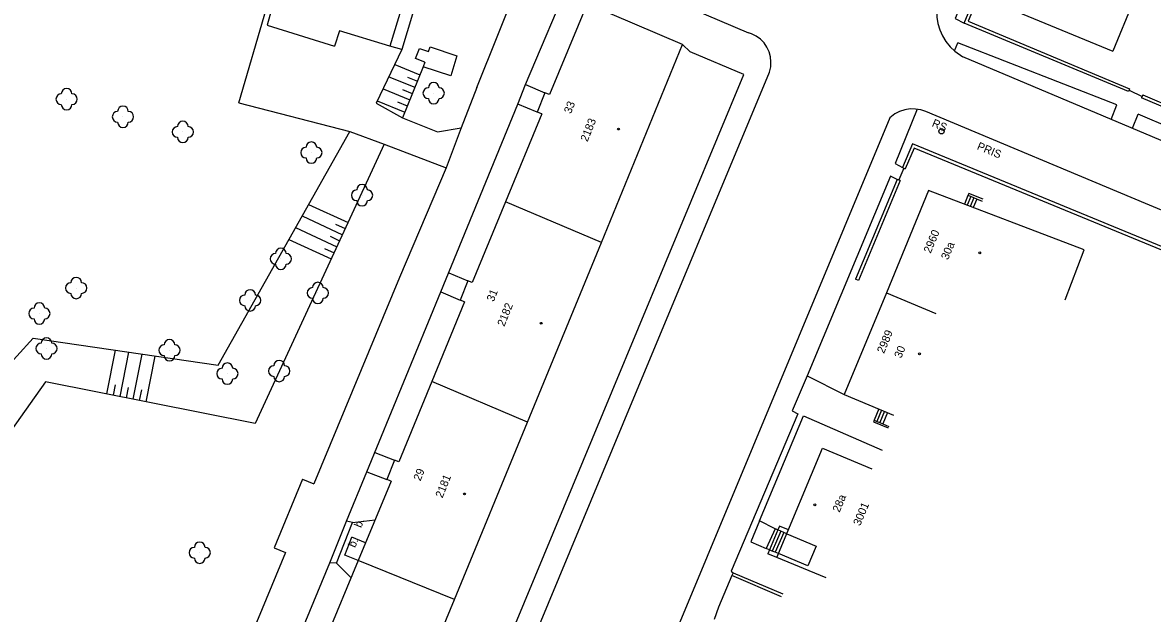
# Model space of a CAD drawing. Extents: x -584400 to -581602, y -1210894 to -1208793.
# Drawn here: x -582694.5 to -582588.6, y -1210124.9 to -1210069.5 of the extents above; entities that cross this region are included whole.
import ezdxf

# ---------------------------------------------------------------- set-up
doc = ezdxf.new("R2010")
doc.units = 0
for name, color, linetype in [('BUDOVY_MĚŘ', 7, 'Continuous'), ('POMOC_POPIS', 7, 'Continuous'), ('ROZHRANÍ_PLOCH', 7, 'Continuous'), ('VÝŠKOPIS', 7, 'Continuous'), ('ZELEŇ', 7, 'Continuous'), ('ZN_BUDOV', 7, 'Continuous'), ('ZN_DOPLŇKOVÉ', 7, 'Continuous'), ('Č_POPIS_EVID', 7, 'Continuous')]:
    doc.layers.add(name, color=color, linetype=linetype)

msp = doc.modelspace()

# ---------------------------------------------------------------- linework, layer by layer
at = {"layer": 'BUDOVY_MĚŘ'}
for points in [[(-582672.99, -1210057.41), (-582657.2, -1210062.3), (-582660.07, -1210071.75), (-582664.79, -1210070.29), (-582665.24, -1210071.73)], [(-582599.34, -1210060.58), (-582599.4, -1210060.72), (-582602.43, -1210068.07), (-582592.32, -1210072.22)], [(-582590.42, -1210067.59), (-582592.32, -1210072.22)], [(-582671.15, -1210068.31), (-582671.57, -1210069.76), (-582665.24, -1210071.73)], [(-582640.24, -1210090.13), (-582632.66, -1210071.59), (-582641.59, -1210067.78), (-582645.11, -1210076.27), (-582645.53, -1210076.1), (-582646.26, -1210077.93)], [(-582645.84, -1210078.09), (-582649.23, -1210086.32)], [(-582645.84, -1210078.09), (-582646.26, -1210077.93)], [(-582596.79, -1210095.48), (-582595.01, -1210090.8), (-582609.59, -1210085.27), (-582613.54, -1210094.84), (-582608.92, -1210096.76)], [(-582649.23, -1210086.32), (-582652.34, -1210093.87), (-582652.76, -1210093.7), (-582653.49, -1210095.51)], [(-582640.24, -1210090.13), (-582649.23, -1210086.32)], [(-582647.16, -1210106.94), (-582640.24, -1210090.13)], [(-582613.54, -1210094.84), (-582617.5, -1210104.36), (-582612.88, -1210106.28)], [(-582653.07, -1210095.68), (-582656.13, -1210103.15)], [(-582653.07, -1210095.68), (-582653.49, -1210095.51)], [(-582656.13, -1210103.15), (-582659.21, -1210110.66), (-582659.63, -1210110.5), (-582660.35, -1210112.3)], [(-582647.16, -1210106.94), (-582656.13, -1210103.15)], [(-582654, -1210123.55), (-582647.16, -1210106.94)], [(-582619.19, -1210121.53), (-582623.8, -1210119.61), (-582619.53, -1210109.39), (-582614.92, -1210111.32)], [(-582659.94, -1210112.47), (-582663.03, -1210119.9)], [(-582659.94, -1210112.47), (-582660.35, -1210112.3)], [(-582663.03, -1210119.9), (-582666.06, -1210127.2), (-582666.45, -1210127.04), (-582667.23, -1210128.92)], [(-582654, -1210123.55), (-582663.03, -1210119.9)], [(-582660.91, -1210140.21), (-582654, -1210123.55)]]:
    msp.add_lwpolyline(points, dxfattribs=at)
at = {"layer": 'ROZHRANÍ_PLOCH'}
for points in [[(-582588.9, -1210020.07), (-582608.79, -1210067.77), (-582608.85, -1210068.39), (-582608.83, -1210069.01), (-582608.73, -1210069.62), (-582608.55, -1210070.22), (-582608.29, -1210070.78), (-582607.97, -1210071.31), (-582607.58, -1210071.79), (-582607.13, -1210072.22), (-582606.39, -1210072.73)], [(-582602.81, -1210058.88), (-582607.09, -1210069.16), (-582606.26, -1210069.58)], [(-582655.44, -1210060.43), (-582658.93, -1210072.06)], [(-582651.91, -1210075.62), (-582647.98, -1210065.79), (-582647.54, -1210063.14), (-582647.48, -1210062.72), (-582647.49, -1210062.31), (-582647.59, -1210061.9), (-582647.76, -1210061.52), (-582647.99, -1210061.2)], [(-582647.35, -1210075.32), (-582642.96, -1210064.95), (-582642.83, -1210064.65), (-582642.63, -1210064.4), (-582642.37, -1210064.21), (-582642.07, -1210064.08), (-582641.76, -1210064.04), (-582641.53, -1210064.05), (-582626.45, -1210070.49)], [(-582674.2, -1210077.06), (-582671.63, -1210068.17)], [(-582650.2, -1210135.9), (-582638.22, -1210107.07), (-582624.49, -1210074.16), (-582624.38, -1210073.69), (-582624.36, -1210073.21), (-582624.41, -1210072.73), (-582624.54, -1210072.27), (-582624.74, -1210071.83), (-582625.01, -1210071.44), (-582625.35, -1210071.09), (-582625.74, -1210070.8), (-582626.17, -1210070.59), (-582626.45, -1210070.49)], [(-582670.28, -1210175.39), (-582668.49, -1210166.45), (-582664.55, -1210156.67), (-582651.99, -1210134.68), (-582639.24, -1210104.04), (-582626.89, -1210074.4), (-582631.92, -1210072.26), (-582632.66, -1210071.59)], [(-582658.93, -1210072.06), (-582660.07, -1210071.75)], [(-582656.79, -1210073.24), (-582657.66, -1210072.91), (-582657.3, -1210071.96), (-582656.44, -1210072.25), (-582656.29, -1210071.8), (-582653.8, -1210072.66), (-582654.34, -1210074.53), (-582656.94, -1210073.68)], [(-582607.16, -1210072.19), (-582606.86, -1210071.43)], [(-582592.47, -1210078.6), (-582591.94, -1210077.23), (-582606.86, -1210071.43)], [(-582658.93, -1210072.06), (-582661.36, -1210077.08), (-582658.89, -1210078.46)], [(-582584.02, -1210082.17), (-582606.39, -1210072.73)], [(-582656.79, -1210073.24), (-582656.94, -1210073.68)], [(-582651.91, -1210075.62), (-582653.37, -1210079.39)], [(-582648.08, -1210077.17), (-582647.35, -1210075.32)], [(-582647.35, -1210075.32), (-582645.53, -1210076.1)], [(-582674.2, -1210077.06), (-582663.83, -1210079.72)], [(-582655.29, -1210094.75), (-582648.08, -1210077.17)], [(-582646.26, -1210077.93), (-582648.08, -1210077.17)], [(-582583.59, -1210088.84), (-582589.26, -1210086.46), (-582609.86, -1210077.87), (-582610.33, -1210077.71), (-582610.83, -1210077.63), (-582611.33, -1210077.62), (-582611.83, -1210077.7), (-582612.31, -1210077.85), (-582612.76, -1210078.08), (-582613.23, -1210078.44), (-582638.9, -1210140.06)], [(-582610.67, -1210077.65), (-582612.72, -1210082.73), (-582612.04, -1210083.11)], [(-582590.5, -1210079.43), (-582589.94, -1210078.12)], [(-582583.52, -1210080.85), (-582589.94, -1210078.12)], [(-582658.89, -1210078.46), (-582655.59, -1210079.75), (-582653.37, -1210079.39)], [(-582663.83, -1210079.72), (-582660.6, -1210080.93)], [(-582653.37, -1210079.39), (-582654.8, -1210083.12)], [(-582660.6, -1210080.93), (-582654.8, -1210083.12)], [(-582654.8, -1210083.12), (-582659.16, -1210093.39), (-582667.19, -1210112.73)], [(-582612.53, -1210084.22), (-582613.17, -1210083.91), (-582620.96, -1210102.6)], [(-582604.47, -1210086.08), (-582605.82, -1210085.52), (-582605.9, -1210085.71)], [(-582605.9, -1210085.71), (-582606.24, -1210086.54)], [(-582605.62, -1210085.83), (-582605.96, -1210086.64)], [(-582605.62, -1210085.83), (-582605.9, -1210085.71)], [(-582605.34, -1210085.94), (-582605.68, -1210086.75)], [(-582605.34, -1210085.94), (-582605.62, -1210085.83)], [(-582605.06, -1210086.06), (-582605.4, -1210086.86)], [(-582605.06, -1210086.06), (-582605.34, -1210085.94)], [(-582604.55, -1210086.27), (-582605.06, -1210086.06)], [(-582654.55, -1210092.95), (-582652.76, -1210093.7)], [(-582662.22, -1210111.6), (-582655.29, -1210094.75)], [(-582655.29, -1210094.75), (-582653.49, -1210095.51)], [(-582620.96, -1210102.6), (-582622.37, -1210105.87), (-582621.84, -1210106.15), (-582628.08, -1210120.9), (-582627.9, -1210121.04)], [(-582620.96, -1210102.6), (-582617.5, -1210104.36)], [(-582614.26, -1210105.7), (-582614.7, -1210106.76)], [(-582625.44, -1210116.18), (-582621.3, -1210106.34), (-582613.94, -1210109.57)], [(-582614.7, -1210106.76), (-582614.76, -1210106.9), (-582613.38, -1210107.48)], [(-582614.7, -1210106.76), (-582614.43, -1210106.87)], [(-582613.99, -1210105.82), (-582614.43, -1210106.87)], [(-582613.71, -1210105.93), (-582614.15, -1210106.99)], [(-582613.43, -1210106.05), (-582613.87, -1210107.11)], [(-582614.43, -1210106.87), (-582614.15, -1210106.99)], [(-582614.15, -1210106.99), (-582613.87, -1210107.11)], [(-582613.87, -1210107.11), (-582613.32, -1210107.34)], [(-582661.48, -1210109.8), (-582659.63, -1210110.5)], [(-582664.12, -1210116.21), (-582662.22, -1210111.6)], [(-582662.22, -1210111.6), (-582660.35, -1210112.3)], [(-582668.26, -1210112.29), (-582670.89, -1210118.7), (-582669.83, -1210119.14), (-582672.92, -1210126.61), (-582679.78, -1210143.27), (-582687.15, -1210161.08), (-582696.36, -1210183.21), (-582696.69, -1210183.76), (-582697.09, -1210184.26), (-582697.54, -1210184.72), (-582698.05, -1210185.11), (-582698.76, -1210185.51)], [(-582668.26, -1210112.29), (-582667.19, -1210112.73)], [(-582665.7, -1210120.11), (-582664.12, -1210116.21)], [(-582665.07, -1210120.15), (-582663.56, -1210116.33)], [(-582663.56, -1210116.33), (-582664.12, -1210116.21)], [(-582663.56, -1210116.33), (-582661.45, -1210116.1)], [(-582625.44, -1210116.18), (-582626.23, -1210118.14), (-582624.8, -1210118.78)], [(-582623.97, -1210116.92), (-582625.44, -1210116.18)], [(-582623.97, -1210116.92), (-582624.8, -1210118.78)], [(-582623.7, -1210117.04), (-582624.51, -1210118.91)], [(-582623.42, -1210117.16), (-582624.24, -1210119.02)], [(-582623.7, -1210117.04), (-582623.97, -1210116.93), (-582623.97, -1210116.92)], [(-582623.14, -1210117.28), (-582623.97, -1210119.13)], [(-582622.73, -1210117.04), (-582623.55, -1210116.69), (-582623.7, -1210117.04)], [(-582623.42, -1210117.16), (-582623.7, -1210117.04)], [(-582622.88, -1210117.39), (-582620.11, -1210118.55), (-582620.89, -1210120.41), (-582623.66, -1210119.25)], [(-582623.14, -1210117.28), (-582623.42, -1210117.16)], [(-582622.88, -1210117.39), (-582623.14, -1210117.28)], [(-582663.03, -1210119.9), (-582664.27, -1210119.39), (-582663.63, -1210117.71)], [(-582662.34, -1210118.24), (-582663.63, -1210117.71)], [(-582624.51, -1210118.91), (-582624.8, -1210118.79), (-582624.8, -1210118.78)], [(-582624.51, -1210118.91), (-582624.66, -1210119.26)], [(-582623.8, -1210119.61), (-582624.66, -1210119.26)], [(-582624.24, -1210119.02), (-582624.51, -1210118.91)], [(-582623.97, -1210119.13), (-582624.24, -1210119.02)], [(-582623.66, -1210119.25), (-582623.97, -1210119.13)], [(-582669.06, -1210128.25), (-582665.7, -1210120.11)], [(-582665.07, -1210120.15), (-582665.7, -1210120.11)], [(-582663.7, -1210121.52), (-582665.07, -1210120.15)]]:
    msp.add_lwpolyline(points, dxfattribs=at)
at = {"layer": 'VÝŠKOPIS'}
for points in [[(-582659.61, -1210073.47), (-582657.25, -1210074.44)], [(-582656.94, -1210073.68), (-582658.89, -1210078.46)], [(-582660.16, -1210074.6), (-582657.72, -1210075.59)], [(-582658.4, -1210074.64), (-582657.48, -1210075.01)], [(-582660.7, -1210075.73), (-582658.19, -1210076.75)], [(-582658.88, -1210075.8), (-582657.96, -1210076.17)], [(-582661.25, -1210076.85), (-582658.67, -1210077.91)], [(-582659.35, -1210076.95), (-582658.43, -1210077.33)], [(-582698.11, -1210104.15), (-582693.5, -1210099.09), (-582676.16, -1210101.62), (-582663.83, -1210079.72)], [(-582660.6, -1210080.93), (-582672.67, -1210107.06), (-582692.32, -1210103.17), (-582696.1, -1210108.51), (-582707.73, -1210104.13)], [(-582667.68, -1210086.55), (-582663.98, -1210088.25)], [(-582668.29, -1210087.64), (-582664.51, -1210089.39)], [(-582668.91, -1210088.73), (-582665.03, -1210090.52)], [(-582665.15, -1210088.4), (-582664.24, -1210088.82)], [(-582669.52, -1210089.83), (-582665.55, -1210091.66)], [(-582665.67, -1210089.54), (-582664.77, -1210089.96)], [(-582666.2, -1210090.67), (-582665.29, -1210091.09)], [(-582685.79, -1210100.21), (-582686.6, -1210104.3)], [(-582684.55, -1210100.4), (-582685.38, -1210104.54)], [(-582683.31, -1210100.58), (-582684.15, -1210104.79)], [(-582682.08, -1210100.76), (-582682.92, -1210105.03)], [(-582685.8, -1210103.45), (-582685.99, -1210104.42)], [(-582684.57, -1210103.69), (-582684.76, -1210104.67)], [(-582683.34, -1210103.93), (-582683.54, -1210104.91)]]:
    msp.add_lwpolyline(points, dxfattribs=at)
at = {"layer": 'ZELEŇ'}
for centre in [(-582655.96, -1210076.14), (-582690.35, -1210076.7), (-582685.07, -1210078.35), (-582679.46, -1210079.77), (-582667.42, -1210081.71), (-582662.67, -1210085.7), (-582670.28, -1210091.65), (-582689.45, -1210094.39), (-582666.81, -1210094.85), (-582673.16, -1210095.54), (-582692.9, -1210096.77), (-582692.24, -1210100.05), (-582680.71, -1210100.21), (-582675.29, -1210102.4), (-582670.43, -1210102.16), (-582677.88, -1210119.17)]:
    msp.add_circle(centre, 0.0005, dxfattribs=at)
for centre, start, end in [((-582690.35, -1210076.2), 0, 180), ((-582656.46, -1210076.14), 90, 270), ((-582655.96, -1210075.64), 0, 180), ((-582655.46, -1210076.14), 270, 90), ((-582690.85, -1210076.7), 90, 270), ((-582689.85, -1210076.7), 270, 90), ((-582655.96, -1210076.64), 180, 360), ((-582690.35, -1210077.2), 180, 360), ((-582685.57, -1210078.35), 90, 270), ((-582685.07, -1210077.85), 0, 180), ((-582684.57, -1210078.35), 270, 90), ((-582685.07, -1210078.85), 180, 360), ((-582679.96, -1210079.77), 90, 270), ((-582679.46, -1210079.27), 0, 180), ((-582678.96, -1210079.77), 270, 90), ((-582679.46, -1210080.27), 180, 360), ((-582667.92, -1210081.71), 90, 270), ((-582667.42, -1210081.21), 0, 180), ((-582666.92, -1210081.71), 270, 90), ((-582667.42, -1210082.21), 180, 360), ((-582663.17, -1210085.7), 90, 270), ((-582662.67, -1210085.2), 0, 180), ((-582662.17, -1210085.7), 270, 90), ((-582662.67, -1210086.2), 180, 360), ((-582670.28, -1210091.15), 0, 180), ((-582670.78, -1210091.65), 90, 270), ((-582669.78, -1210091.65), 270, 90), ((-582670.28, -1210092.15), 180, 360), ((-582689.95, -1210094.39), 90, 270), ((-582689.45, -1210093.89), 0, 180), ((-582688.95, -1210094.39), 270, 90), ((-582666.81, -1210094.35), 0, 180), ((-582689.45, -1210094.89), 180, 360), ((-582673.66, -1210095.54), 90, 270), ((-582673.16, -1210095.04), 0, 180), ((-582672.66, -1210095.54), 270, 90), ((-582667.31, -1210094.85), 90, 270), ((-582666.31, -1210094.85), 270, 90), ((-582692.9, -1210096.27), 0, 180), ((-582673.16, -1210096.04), 180, 360), ((-582666.81, -1210095.35), 180, 360), ((-582693.4, -1210096.77), 90, 270), ((-582692.9, -1210097.27), 180, 360), ((-582692.4, -1210096.77), 270, 90), ((-582692.24, -1210099.55), 0, 180), ((-582680.71, -1210099.71), 0, 180), ((-582692.74, -1210100.05), 90, 270), ((-582691.74, -1210100.05), 270, 90), ((-582681.21, -1210100.21), 90, 270), ((-582680.21, -1210100.21), 270, 90), ((-582692.24, -1210100.55), 180, 360), ((-582680.71, -1210100.71), 180, 360), ((-582675.29, -1210101.9), 0, 180), ((-582670.43, -1210101.66), 0, 180), ((-582675.79, -1210102.4), 90, 270), ((-582674.79, -1210102.4), 270, 90), ((-582670.93, -1210102.16), 90, 270), ((-582669.93, -1210102.16), 270, 90), ((-582675.29, -1210102.9), 180, 360), ((-582670.43, -1210102.66), 180, 360), ((-582677.88, -1210118.67), 0, 180), ((-582678.38, -1210119.17), 90, 270), ((-582677.38, -1210119.17), 270, 90), ((-582677.88, -1210119.67), 180, 360)]:
    msp.add_arc(centre, 0.5, start, end, dxfattribs=at)
at = {"layer": 'ZN_BUDOV'}
for centre in [(-582638.64, -1210079.5), (-582604.8, -1210091.09), (-582645.89, -1210097.69), (-582610.44, -1210100.54), (-582653.07, -1210113.67), (-582620.24, -1210114.68)]:
    msp.add_circle(centre, 0.0875, dxfattribs=at)
at = {"layer": 'ZN_DOPLŇKOVÉ'}
for points in [[(-582590.76, -1210075.73), (-582590.87, -1210076), (-582606.26, -1210069.58), (-582602.91, -1210061.51), (-582602.64, -1210061.62)], [(-582602.64, -1210061.62), (-582605.87, -1210069.41), (-582590.76, -1210075.73)], [(-582590.81, -1210075.87), (-582589.59, -1210076.44)], [(-582589.53, -1210076.3), (-582589.65, -1210076.58)], [(-582581.94, -1210077.21), (-582582.93, -1210079.42), (-582589.65, -1210076.58)], [(-582589.53, -1210076.3), (-582583.08, -1210079.03), (-582582.22, -1210077.09)], [(-582587.09, -1210090.77), (-582611.1, -1210080.89), (-582612.04, -1210083.11), (-582611.77, -1210083.23)], [(-582587.2, -1210091.05), (-582610.94, -1210081.28), (-582611.77, -1210083.23)], [(-582611.91, -1210083.16), (-582612.39, -1210084.27)], [(-582612.25, -1210084.33), (-582612.53, -1210084.22), (-582616.43, -1210093.56)], [(-582612.25, -1210084.33), (-582616.15, -1210093.68)], [(-582616.15, -1210093.68), (-582616.43, -1210093.56)], [(-582628.01, -1210121.31), (-582629.28, -1210124.28)], [(-582627.9, -1210121.04), (-582628.01, -1210121.31)], [(-582623.37, -1210123.3), (-582628.01, -1210121.31)], [(-582627.9, -1210121.04), (-582623.25, -1210123.02)], [(-582629.28, -1210124.28), (-582629.67, -1210125.42)]]:
    msp.add_lwpolyline(points, dxfattribs=at)
for radius in [0.25, 0.0005]:
    msp.add_circle((-582608.38, -1210079.71), radius, dxfattribs=at)

# ---------------------------------------------------------------- texts
at = {"layer": 'POMOC_POPIS'}
for s, rotation, p in [('RS', 337.4802, (-582609.34, -1210079.22)), ('PRIS', 337.4802, (-582605.12, -1210081.38)), ('b.', 67.4586, (-582662.76, -1210116.89)), ('b.', 67.4586, (-582663.32, -1210118.75))]:
    msp.add_text(s, height=0.75, rotation=rotation, dxfattribs=at).set_placement(p)
at = {"layer": 'Č_POPIS_EVID'}
for s, rotation, p in [('33', 68.1499, (-582643.1, -1210078.12)), ('2183', 68.1499, (-582641.55, -1210080.75)), ('2960', 67.3737, (-582609.4, -1210091.19)), ('30a', 67.3737, (-582607.77, -1210091.8)), ('31', 68.1932, (-582650.34, -1210095.72)), ('2182', 68.1932, (-582649.34, -1210098.04)), ('2989', 67.4319, (-582613.77, -1210100.57)), ('30', 67.4319, (-582612.16, -1210101.02)), ('29', 68.1603, (-582657.2, -1210112.51)), ('2181', 68.1603, (-582655.14, -1210114.1)), ('28a', 67.3054, (-582617.94, -1210115.45)), ('3001', 67.3244, (-582616, -1210116.7))]:
    msp.add_text(s, height=0.75, rotation=rotation, dxfattribs=at).set_placement(p)

doc.saveas('drawing.dxf')
